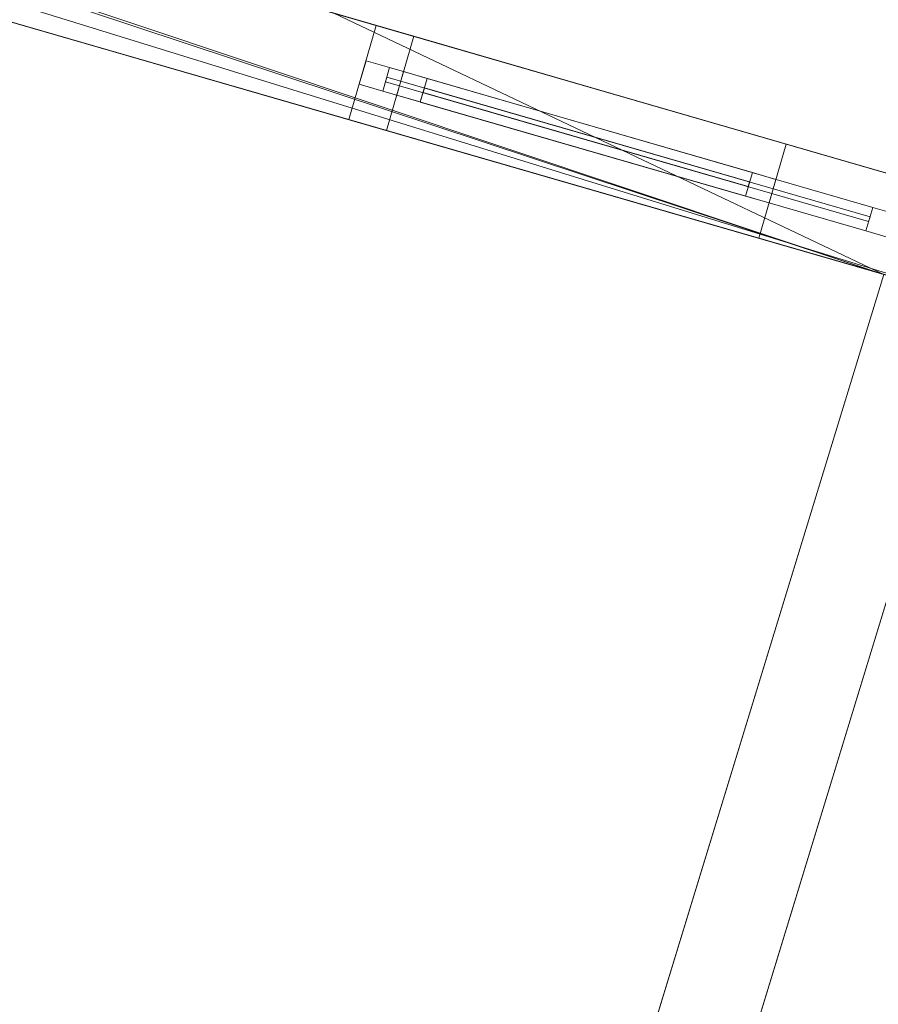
# Model space of a CAD drawing. Header units: millimetres. Extents: x -430348 to -225823, y -86243 to 5084.
# Tile 919 of 1056: x -302572 to -300822, y -70466 to -68459. Entities that reach past the tile are written whole.
import ezdxf

# ---------------------------------------------------------------- set-up
doc = ezdxf.new("R2010")
doc.units = ezdxf.units.MM
for name, color, linetype, lineweight in [('A-GLAZ-CURT', 52, 'Continuous', 9), ('A-GLAZ-CWMG', 51, 'Continuous', 9), ('A-ROOF', 132, 'Continuous', 9), ('A-WALL', 113, 'Continuous', 9)]:
    doc.layers.add(name, color=color, linetype=linetype, lineweight=lineweight)

# ---------------------------------------------------------------- blocks, each defined once
blk = doc.blocks.new('System Panel - Glazed-544108-_3D_ Copy 1')
at = {"layer": 'A-GLAZ-CURT', "transparency": 33554471}
mesh = blk.add_polyface(dxfattribs=at)
corners = [(-512.5, 5), (-512.5, 5, 1240), (512.5, 5, 1240), (512.5, 5)]
mesh.append_faces([[corners[k] for k in face] for face in [(1, 2, 3, 0)]])
mesh = blk.add_polyface(dxfattribs=at)
corners = [(512.5, -5), (-512.5, -5), (-512.5, 5), (512.5, 5)]
mesh.append_faces([[corners[k] for k in face] for face in [(0, 1, 2, 3)]])
mesh = blk.add_polyface(dxfattribs=at)
corners = [(-512.5, -5, 1240), (512.5, -5, 1240), (512.5, 5, 1240), (-512.5, 5, 1240)]
mesh.append_faces([[corners[k] for k in face] for face in [(3, 0, 1, 2)]])
mesh = blk.add_polyface(dxfattribs=at)
corners = [(-512.5, -5), (-512.5, -5, 1240), (-512.5, 5, 1240), (-512.5, 5)]
mesh.append_faces([[corners[k] for k in face] for face in [(0, 1, 2, 3)]])
mesh = blk.add_polyface(dxfattribs=at)
corners = [(512.5, -5, 1240), (512.5, -5), (512.5, 5), (512.5, 5, 1240)]
mesh.append_faces([[corners[k] for k in face] for face in [(0, 1, 2, 3)]])
mesh = blk.add_polyface(dxfattribs=at)
corners = [(-512.5, -5), (512.5, -5), (512.5, -5, 1240), (-512.5, -5, 1240)]
mesh.append_faces([[corners[k] for k in face] for face in [(3, 0, 1, 2)]])
blk = doc.blocks.new('Rectangular Mullion - 50mm x 50mm-531231-_3D_ Copy 1')
at = {"layer": 'A-GLAZ-CWMG'}
mesh = blk.add_polyface(dxfattribs=at)
corners = [(0, 25), (-50, 25), (-50, -25), (0, -25)]
mesh.append_faces([[corners[k] for k in face] for face in [(2, 3, 0, 1)]])
mesh = blk.add_polyface(dxfattribs=at)
corners = [(0, 25, -1025), (0, -25, -1025), (-50, -25, -1025), (-50, 25, -1025)]
mesh.append_faces([[corners[k] for k in face] for face in [(0, 1, 2, 3)]])
mesh = blk.add_polyface(dxfattribs=at)
corners = [(-50, 25), (0, 25), (0, 25, -1025), (-50, 25, -1025)]
mesh.append_faces([[corners[k] for k in face] for face in [(0, 1, 2, 3)]])
mesh = blk.add_polyface(dxfattribs=at)
corners = [(-50, -25), (-50, 25), (-50, 25, -1025), (-50, -25, -1025)]
mesh.append_faces([[corners[k] for k in face] for face in [(0, 1, 2, 3)]])
mesh = blk.add_polyface(dxfattribs=at)
corners = [(0, 25), (0, -25), (0, -25, -1025), (0, 25, -1025)]
mesh.append_faces([[corners[k] for k in face] for face in [(0, 1, 2, 3)]])
mesh = blk.add_polyface(dxfattribs=at)
corners = [(0, -25), (-50, -25), (-50, -25, -1025), (0, -25, -1025)]
mesh.append_faces([[corners[k] for k in face] for face in [(0, 1, 2, 3)]])
blk = doc.blocks.new('Rectangular Mullion - 50mm x 50mm-494511-_3D_ Copy 1')
at = {"layer": 'A-GLAZ-CWMG'}
mesh = blk.add_polyface(dxfattribs=at)
corners = [(0, 25), (-50, 25), (-50, -25), (0, -25)]
mesh.append_faces([[corners[k] for k in face] for face in [(2, 3, 0, 1)]])
mesh = blk.add_polyface(dxfattribs=at)
corners = [(0, 25, -1340), (0, -25, -1340), (-50, -25, -1340), (-50, 25, -1340)]
mesh.append_faces([[corners[k] for k in face] for face in [(0, 1, 2, 3)]])
mesh = blk.add_polyface(dxfattribs=at)
corners = [(-50, 25), (0, 25), (0, 25, -1340), (-50, 25, -1340)]
mesh.append_faces([[corners[k] for k in face] for face in [(3, 0, 1, 2)]])
mesh = blk.add_polyface(dxfattribs=at)
corners = [(-50, -25), (-50, 25), (-50, 25, -1340), (-50, -25, -1340)]
mesh.append_faces([[corners[k] for k in face] for face in [(3, 0, 1, 2)]])
mesh = blk.add_polyface(dxfattribs=at)
corners = [(0, 25), (0, -25), (0, -25, -1340), (0, 25, -1340)]
mesh.append_faces([[corners[k] for k in face] for face in [(3, 0, 1, 2)]])
mesh = blk.add_polyface(dxfattribs=at)
corners = [(0, -25), (-50, -25), (-50, -25, -1340), (0, -25, -1340)]
mesh.append_faces([[corners[k] for k in face] for face in [(3, 0, 1, 2)]])
blk = doc.blocks.new('Rectangular Mullion - 50mm x 50mm-543621-_3D_ Copy 1')
at = {"layer": 'A-GLAZ-CWMG'}
mesh = blk.add_polyface(dxfattribs=at)
corners = [(25, 25), (-25, 25), (-25, -25), (25, -25)]
mesh.append_faces([[corners[k] for k in face] for face in [(2, 3, 0, 1)]])
mesh = blk.add_polyface(dxfattribs=at)
corners = [(25, 25, -1340), (25, -25, -1340), (-25, -25, -1340), (-25, 25, -1340)]
mesh.append_faces([[corners[k] for k in face] for face in [(0, 1, 2, 3)]])
mesh = blk.add_polyface(dxfattribs=at)
corners = [(-25, 25), (25, 25), (25, 25, -1340), (-25, 25, -1340)]
mesh.append_faces([[corners[k] for k in face] for face in [(0, 1, 2, 3)]])
mesh = blk.add_polyface(dxfattribs=at)
corners = [(-25, -25), (-25, 25), (-25, 25, -1340), (-25, -25, -1340)]
mesh.append_faces([[corners[k] for k in face] for face in [(0, 1, 2, 3)]])
mesh = blk.add_polyface(dxfattribs=at)
corners = [(25, 25), (25, -25), (25, -25, -1340), (25, 25, -1340)]
mesh.append_faces([[corners[k] for k in face] for face in [(0, 1, 2, 3)]])
mesh = blk.add_polyface(dxfattribs=at)
corners = [(25, -25), (-25, -25), (-25, -25, -1340), (25, -25, -1340)]
mesh.append_faces([[corners[k] for k in face] for face in [(0, 1, 2, 3)]])
blk = doc.blocks.new('Rectangular Mullion - 50mm x 50mm-531232-_3D_ Copy 1')
at = {"layer": 'A-GLAZ-CWMG'}
mesh = blk.add_polyface(dxfattribs=at)
corners = [(0, 25), (-50, 25), (-50, -25), (0, -25)]
mesh.append_faces([[corners[k] for k in face] for face in [(2, 3, 0, 1)]])
mesh = blk.add_polyface(dxfattribs=at)
corners = [(0, 25, -1025), (0, -25, -1025), (-50, -25, -1025), (-50, 25, -1025)]
mesh.append_faces([[corners[k] for k in face] for face in [(0, 1, 2, 3)]])
mesh = blk.add_polyface(dxfattribs=at)
corners = [(-50, 25), (0, 25), (0, 25, -1025), (-50, 25, -1025)]
mesh.append_faces([[corners[k] for k in face] for face in [(0, 1, 2, 3)]])
mesh = blk.add_polyface(dxfattribs=at)
corners = [(-50, -25), (-50, 25), (-50, 25, -1025), (-50, -25, -1025)]
mesh.append_faces([[corners[k] for k in face] for face in [(0, 1, 2, 3)]])
mesh = blk.add_polyface(dxfattribs=at)
corners = [(0, 25), (0, -25), (0, -25, -1025), (0, 25, -1025)]
mesh.append_faces([[corners[k] for k in face] for face in [(0, 1, 2, 3)]])
mesh = blk.add_polyface(dxfattribs=at)
corners = [(0, -25), (-50, -25), (-50, -25, -1025), (0, -25, -1025)]
mesh.append_faces([[corners[k] for k in face] for face in [(0, 1, 2, 3)]])
blk = doc.blocks.new('System Panel - Door-544056-_3D_ Copy 1')
at = {"layer": 'A-GLAZ-CURT'}
mesh = blk.add_polyface(dxfattribs=at)
corners = [(-345, 5), (-345, 5, 1997.7), (345, 5, 1997.7), (345, 5)]
mesh.append_faces([[corners[k] for k in face] for face in [(2, 3, 0, 1)]])
mesh = blk.add_polyface(dxfattribs=at)
corners = [(345, -5), (-345, -5), (-345, 5), (345, 5)]
mesh.append_faces([[corners[k] for k in face] for face in [(3, 0, 1, 2)]])
mesh = blk.add_polyface(dxfattribs=at)
corners = [(-345, -5, 1997.7), (345, -5, 1997.7), (345, 5, 1997.7), (-345, 5, 1997.7)]
mesh.append_faces([[corners[k] for k in face] for face in [(3, 0, 1, 2)]])
mesh = blk.add_polyface(dxfattribs=at)
corners = [(-345, -5), (-345, -5, 1997.7), (-345, 5, 1997.7), (-345, 5)]
mesh.append_faces([[corners[k] for k in face] for face in [(0, 1, 2, 3)]])
mesh = blk.add_polyface(dxfattribs=at)
corners = [(345, -5, 1997.7), (345, -5), (345, 5), (345, 5, 1997.7)]
mesh.append_faces([[corners[k] for k in face] for face in [(0, 1, 2, 3)]])
mesh = blk.add_polyface(dxfattribs=at)
corners = [(-345, -5), (345, -5), (345, -5, 1997.7), (-345, -5, 1997.7)]
mesh.append_faces([[corners[k] for k in face] for face in [(3, 0, 1, 2)]])
blk = doc.blocks.new('Rectangular Mullion - 50mm x 50mm-544057-_3D_ Copy 1')
at = {"layer": 'A-GLAZ-CWMG'}
mesh = blk.add_polyface(dxfattribs=at)
corners = [(0, 25), (-50, 25), (-50, -25), (0, -25)]
mesh.append_faces([[corners[k] for k in face] for face in [(2, 3, 0, 1)]])
mesh = blk.add_polyface(dxfattribs=at)
corners = [(0, 25, -2097.7), (0, -25, -2097.7), (-50, -25, -2097.7), (-50, 25, -2097.7)]
mesh.append_faces([[corners[k] for k in face] for face in [(0, 1, 2, 3)]])
mesh = blk.add_polyface(dxfattribs=at)
corners = [(-50, 25), (0, 25), (0, 25, -2097.7), (-50, 25, -2097.7)]
mesh.append_faces([[corners[k] for k in face] for face in [(0, 1, 2, 3)]])
mesh = blk.add_polyface(dxfattribs=at)
corners = [(-50, -25), (-50, 25), (-50, 25, -2097.7), (-50, -25, -2097.7)]
mesh.append_faces([[corners[k] for k in face] for face in [(0, 1, 2, 3)]])
mesh = blk.add_polyface(dxfattribs=at)
corners = [(0, 25), (0, -25), (0, -25, -2097.7), (0, 25, -2097.7)]
mesh.append_faces([[corners[k] for k in face] for face in [(0, 1, 2, 3)]])
mesh = blk.add_polyface(dxfattribs=at)
corners = [(0, -25), (-50, -25), (-50, -25, -2097.7), (0, -25, -2097.7)]
mesh.append_faces([[corners[k] for k in face] for face in [(0, 1, 2, 3)]])
blk = doc.blocks.new('Rectangular Mullion - 50mm x 50mm-544054-_3D_ Copy 1')
at = {"layer": 'A-GLAZ-CWMG'}
mesh = blk.add_polyface(dxfattribs=at)
corners = [(0, 25), (-50, 25), (-50, -25), (0, -25)]
mesh.append_faces([[corners[k] for k in face] for face in [(2, 3, 0, 1)]])
mesh = blk.add_polyface(dxfattribs=at)
corners = [(0, 25, -690), (0, -25, -690), (-50, -25, -690), (-50, 25, -690)]
mesh.append_faces([[corners[k] for k in face] for face in [(0, 1, 2, 3)]])
mesh = blk.add_polyface(dxfattribs=at)
corners = [(-50, 25), (0, 25), (0, 25, -690), (-50, 25, -690)]
mesh.append_faces([[corners[k] for k in face] for face in [(0, 1, 2, 3)]])
mesh = blk.add_polyface(dxfattribs=at)
corners = [(-50, -25), (-50, 25), (-50, 25, -690), (-50, -25, -690)]
mesh.append_faces([[corners[k] for k in face] for face in [(0, 1, 2, 3)]])
mesh = blk.add_polyface(dxfattribs=at)
corners = [(0, 25), (0, -25), (0, -25, -690), (0, 25, -690)]
mesh.append_faces([[corners[k] for k in face] for face in [(0, 1, 2, 3)]])
mesh = blk.add_polyface(dxfattribs=at)
corners = [(0, -25), (-50, -25), (-50, -25, -690), (0, -25, -690)]
mesh.append_faces([[corners[k] for k in face] for face in [(0, 1, 2, 3)]])
blk = doc.blocks.new('Rectangular Mullion - 50mm x 50mm-544058-_3D_ Copy 1')
at = {"layer": 'A-GLAZ-CWMG'}
mesh = blk.add_polyface(dxfattribs=at)
corners = [(0, 25), (-50, 25), (-50, -25), (0, -25)]
mesh.append_faces([[corners[k] for k in face] for face in [(2, 3, 0, 1)]])
mesh = blk.add_polyface(dxfattribs=at)
corners = [(0, 25, -2097.7), (0, -25, -2097.7), (-50, -25, -2097.7), (-50, 25, -2097.7)]
mesh.append_faces([[corners[k] for k in face] for face in [(0, 1, 2, 3)]])
mesh = blk.add_polyface(dxfattribs=at)
corners = [(-50, 25), (0, 25), (0, 25, -2097.7), (-50, 25, -2097.7)]
mesh.append_faces([[corners[k] for k in face] for face in [(0, 1, 2, 3)]])
mesh = blk.add_polyface(dxfattribs=at)
corners = [(-50, -25), (-50, 25), (-50, 25, -2097.7), (-50, -25, -2097.7)]
mesh.append_faces([[corners[k] for k in face] for face in [(0, 1, 2, 3)]])
mesh = blk.add_polyface(dxfattribs=at)
corners = [(0, 25), (0, -25), (0, -25, -2097.7), (0, 25, -2097.7)]
mesh.append_faces([[corners[k] for k in face] for face in [(0, 1, 2, 3)]])
mesh = blk.add_polyface(dxfattribs=at)
corners = [(0, -25), (-50, -25), (-50, -25, -2097.7), (0, -25, -2097.7)]
mesh.append_faces([[corners[k] for k in face] for face in [(0, 1, 2, 3)]])
blk = doc.blocks.new('Rectangular Mullion - 50mm x 50mm-544055-_3D_ Copy 1')
at = {"layer": 'A-GLAZ-CWMG'}
mesh = blk.add_polyface(dxfattribs=at)
corners = [(0, 25), (-50, 25), (-50, -25), (0, -25)]
mesh.append_faces([[corners[k] for k in face] for face in [(3, 0, 1, 2)]])
mesh = blk.add_polyface(dxfattribs=at)
corners = [(0, 25, -690), (0, -25, -690), (-50, -25, -690), (-50, 25, -690)]
mesh.append_faces([[corners[k] for k in face] for face in [(3, 0, 1, 2)]])
mesh = blk.add_polyface(dxfattribs=at)
corners = [(-50, 25), (0, 25), (0, 25, -690), (-50, 25, -690)]
mesh.append_faces([[corners[k] for k in face] for face in [(0, 1, 2, 3)]])
mesh = blk.add_polyface(dxfattribs=at)
corners = [(-50, -25), (-50, 25), (-50, 25, -690), (-50, -25, -690)]
mesh.append_faces([[corners[k] for k in face] for face in [(0, 1, 2, 3)]])
mesh = blk.add_polyface(dxfattribs=at)
corners = [(0, 25), (0, -25), (0, -25, -690), (0, 25, -690)]
mesh.append_faces([[corners[k] for k in face] for face in [(0, 1, 2, 3)]])
mesh = blk.add_polyface(dxfattribs=at)
corners = [(0, -25), (-50, -25), (-50, -25, -690), (0, -25, -690)]
mesh.append_faces([[corners[k] for k in face] for face in [(0, 1, 2, 3)]])

msp = doc.modelspace()

# ---------------------------------------------------------------- block references
at = {"layer": 'A-GLAZ-CURT', "transparency": 33554471, "rotation": 163.8583935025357}
msp.add_blockref('System Panel - Glazed-544108-_3D_ Copy 1', (-301332.7, -68723.2, 63320), dxfattribs=at)
at = {"layer": 'A-GLAZ-CURT', "rotation": 163.8583935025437}
msp.add_blockref('System Panel - Door-544056-_3D_ Copy 1', (-301417.2, -68698.7, 60013.6), dxfattribs=at)
at = {"layer": 'A-GLAZ-CWMG', "extrusion": (0, 0, -1)}
for name, p, rotation in [('Rectangular Mullion - 50mm x 50mm-494511-_3D_ Copy 1', (301873.1, -68566.8, -63270), 16.14160649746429), ('Rectangular Mullion - 50mm x 50mm-544058-_3D_ Copy 1', (301796.6, -68588.9, -59963.6), 16.14160649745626), ('Rectangular Mullion - 50mm x 50mm-543621-_3D_ Copy 1', (300816.4, -68872.6, -63270), 16.14160649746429)]:
    msp.add_blockref(name, p, dxfattribs=dict(at, rotation=rotation))
at = {"layer": 'A-GLAZ-CWMG', "extrusion": (-0.960578, 0.278012, 0), "rotation": 90}
for name, p in [('Rectangular Mullion - 50mm x 50mm-531231-_3D_ Copy 1', (149788.1, 64610, 270860.1)), ('Rectangular Mullion - 50mm x 50mm-544054-_3D_ Copy 1', (149788.1, 62061.4, 270780.5))]:
    msp.add_blockref(name, p, dxfattribs=at)
at = {"layer": 'A-GLAZ-CWMG', "extrusion": (0.960578, -0.278012, 0), "rotation": 270}
for name, p in [('Rectangular Mullion - 50mm x 50mm-531232-_3D_ Copy 1', (-149788.1, 63270, -269835.1)), ('Rectangular Mullion - 50mm x 50mm-544055-_3D_ Copy 1', (-149788.1, 59963.6, -270090.5))]:
    msp.add_blockref(name, p, dxfattribs=at)
at = {"layer": 'A-GLAZ-CWMG', "rotation": 343.8583935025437}
msp.add_blockref('Rectangular Mullion - 50mm x 50mm-544057-_3D_ Copy 1', (-301037.7, -68808.6, 62061.4), dxfattribs=at)

# ---------------------------------------------------------------- meshes
at = {"layer": 'A-ROOF'}
mesh = msp.add_polyface(dxfattribs=at)
corners = [(-309266.7, -69545.8, 67142.2), (-311689.8, -65148.8, 64610), (-287963.5, -72015.7, 64610), (-292360.5, -74438.8, 67142.2)]
mesh.append_faces([[corners[k] for k in face] for face in [(1, 2, 3, 0)]])
mesh = msp.add_polyface(dxfattribs=at)
corners = [(-311689.8, -65148.8, 64732.8), (-309266.7, -69545.8, 67265), (-292360.5, -74438.8, 67265), (-287963.5, -72015.7, 64732.8)]
mesh.append_faces([[corners[k] for k in face] for face in [(2, 3, 0, 1)]])
mesh = msp.add_polyface(dxfattribs=at)
corners = [(-311689.8, -65148.8, 64610), (-311689.8, -65148.8, 64732.8), (-287963.5, -72015.7, 64732.8), (-287963.5, -72015.7, 64610)]
mesh.append_faces([[corners[k] for k in face] for face in [(2, 3, 0, 1)]])
mesh = msp.add_polyface(dxfattribs=at)
corners = [(-313663.7, -71968.9, 64610), (-309266.7, -69545.8, 67142.2), (-292360.5, -74438.8, 67142.2), (-289937.4, -78835.8, 64610)]
mesh.append_faces([[corners[k] for k in face] for face in [(3, 0, 1, 2)]])
mesh = msp.add_polyface(dxfattribs=at)
corners = [(-313663.7, -71968.9, 64732.8), (-289937.4, -78835.8, 64732.8), (-292360.5, -74438.8, 67265), (-309266.7, -69545.8, 67265)]
mesh.append_faces([[corners[k] for k in face] for face in [(3, 0, 1, 2)]])
at = {"layer": 'A-WALL'}
mesh = msp.add_polyface(dxfattribs=at)
corners = [(-311285.7, -65946.7, 59055.2), (-311230.1, -65754.6, 59055.2), (-305985.3, -67272.5, 59055.2), (-305793.2, -67328.1, 59055.2), (-305581.9, -67389.3, 59055.2), (-305437.8, -67431, 59055.2), (-302123.8, -68390.1, 59055.2), (-301931.7, -68445.7, 59055.2), (-300563.1, -68841.8, 59055.2), (-300618.7, -69033.9, 59055.2), (-300810.8, -68978.3, 59055.2), (-288762.2, -72257.3, 59055.2), (-288817.8, -72449.4, 59055.2), (-299288.1, -69419, 59055.2), (-299480.2, -69363.4, 59055.2), (-299424.6, -69171.3, 59055.2), (-299232.5, -69226.9, 59055.2), (-294170.2, -70692.1, 59055.2), (-293978.1, -70747.7, 59055.2)]
mesh.append_faces([[corners[k] for k in face] for face in [(2, 0, 1)]], dxfattribs={"vtx0": -1})
mesh.append_faces([[corners[k] for k in face] for face in [(18, 12, 13, 17), (13, 16, 17)]], dxfattribs={"vtx0": -1, "vtx2": -1})
mesh.append_faces([[corners[k] for k in face] for face in [(10, 3, 4, 5)]], dxfattribs={"vtx0": -1, "vtx3": -1})
mesh.append_faces([[corners[k] for k in face] for face in [(11, 12, 18)]], dxfattribs={"vtx1": -1})
mesh.append_faces([[corners[k] for k in face] for face in [(6, 7, 10, 5)]], dxfattribs={"vtx1": -1, "vtx2": -1})
mesh.append_faces([[corners[k] for k in face] for face in [(10, 0, 2, 3)]], dxfattribs={"vtx1": -1, "vtx3": -1})
mesh.append_faces([[corners[k] for k in face] for face in [(8, 9, 10, 7)]], dxfattribs={"vtx2": -1})
mesh.append_faces([[corners[k] for k in face] for face in [(13, 14, 15, 16)]], dxfattribs={"vtx3": -1})
mesh = msp.add_polyface(dxfattribs=at)
corners = [(-288762.2, -72257.3, 64933.9), (-311230.1, -65754.6, 64933.9), (-311273.4, -65904.4, 65045.1), (-311243.4, -65958.9, 65076.6), (-300810.8, -68978.3, 65076.6), (-300618.7, -69033.9, 65076.6), (-299480.2, -69363.4, 65076.6), (-299288.1, -69419, 65076.6), (-288817.8, -72449.4, 65076.6)]
mesh.append_faces([[corners[k] for k in face] for face in [(1, 5, 0)]], dxfattribs={"vtx0": -1, "vtx1": -1})
mesh.append_faces([[corners[k] for k in face] for face in [(6, 7, 0, 5), (4, 5, 1, 3)]], dxfattribs={"vtx1": -1, "vtx2": -1})
mesh.append_faces([[corners[k] for k in face] for face in [(7, 8, 0), (1, 2, 3)]], dxfattribs={"vtx2": -1})
mesh = msp.add_polyface(dxfattribs=at)
corners = [(-311230.1, -65754.6, 64933.9), (-288762.2, -72257.3, 64933.9), (-288762.2, -72257.3, 59055.2), (-293978.1, -70747.7, 59055.2), (-294170.2, -70692.1, 59055.2), (-299232.5, -69226.9, 59055.2), (-299424.6, -69171.3, 59055.2), (-299424.6, -69171.3, 62295.9), (-300563.1, -68841.8, 62295.9), (-300563.1, -68841.8, 59055.2), (-301931.7, -68445.7, 59055.2), (-302123.8, -68390.1, 59055.2), (-305437.8, -67431, 59055.2), (-305581.9, -67389.3, 59055.2), (-305793.2, -67328.1, 59055.2), (-305985.3, -67272.5, 59055.2), (-311230.1, -65754.6, 59055.2), (-291336.5, -71512.2, 63270), (-291336.5, -71512.2, 64610), (-292777.4, -71095.2, 64610), (-292777.4, -71095.2, 63270), (-288973.5, -72196.1, 63270), (-288973.5, -72196.1, 64610), (-289799.6, -71957, 64610), (-289799.6, -71957, 63270), (-288973.5, -72196.1, 59840.9), (-288973.5, -72196.1, 62160.9), (-289799.6, -71957, 62160.9), (-289799.6, -71957, 59840.9), (-290510.4, -71751.3, 60809.3), (-290510.4, -71751.3, 62159.3), (-291375, -71501.1, 62159.3), (-291375, -71501.1, 60809.3), (-292700.6, -71117.4, 60931.6), (-292700.6, -71117.4, 62031.6), (-293565.1, -70867.2, 62031.6), (-293565.1, -70867.2, 60931.6), (-299616.7, -69115.7, 63270), (-299616.7, -69115.7, 64610), (-301845.3, -68470.7, 64610), (-301845.3, -68470.7, 63270), (-303266.9, -68059.3, 63270), (-303266.9, -68059.3, 64610), (-304727, -67636.7, 64610), (-304727, -67636.7, 63270), (-307128.4, -66941.7, 63270), (-307128.4, -66941.7, 64610), (-308569.3, -66524.6, 64610), (-308569.3, -66524.6, 63270), (-310087, -66085.4, 63270), (-310087, -66085.4, 64610), (-310970.7, -65829.6, 64610), (-310970.7, -65829.6, 63270), (-301009.9, -68712.5, 59963.6), (-301009.9, -68712.5, 62061.4), (-301768.8, -68492.9, 62061.4), (-301768.8, -68492.9, 59963.6)]
mesh.append_faces([[corners[k] for k in face] for face in [(16, 48, 15)]], dxfattribs={"vtx0": -1, "vtx1": -1})
mesh.append_faces([[corners[k] for k in face] for face in [(33, 32, 3, 36), (19, 38, 1, 18), (17, 24, 30), (55, 41, 40), (45, 44, 15, 48)]], dxfattribs={"vtx0": -1, "vtx1": -1, "vtx2": -1})
mesh.append_faces([[corners[k] for k in face] for face in [(28, 3, 32, 29), (20, 31, 34, 35), (40, 8, 54, 55), (0, 39, 42, 43), (0, 47, 50, 51)]], dxfattribs={"vtx0": -1, "vtx1": -1, "vtx3": -1})
mesh.append_faces([[corners[k] for k in face] for face in [(2, 25, 26, 1), (32, 33, 34, 31), (26, 24, 21), (18, 23, 24, 17), (31, 20, 17, 30), (35, 19, 20), (10, 56, 53, 9), (8, 40, 37, 7), (47, 49, 50), (0, 51, 52, 16), (16, 52, 49)]], dxfattribs={"vtx0": -1, "vtx2": -1})
mesh.append_faces([[corners[k] for k in face] for face in [(36, 3, 4, 7), (24, 26, 27, 30), (1, 22, 23, 18), (35, 37, 38, 19), (41, 55, 56, 12), (49, 47, 48, 16)]], dxfattribs={"vtx0": -1, "vtx2": -1, "vtx3": -1})
mesh.append_faces([[corners[k] for k in face] for face in [(44, 13, 14, 15)]], dxfattribs={"vtx0": -1, "vtx3": -1})
mesh.append_faces([[corners[k] for k in face] for face in [(11, 12, 56, 10)]], dxfattribs={"vtx1": -1, "vtx2": -1})
mesh.append_faces([[corners[k] for k in face] for face in [(35, 36, 7, 37), (21, 22, 1, 26), (46, 47, 0, 43)]], dxfattribs={"vtx1": -1, "vtx2": -1, "vtx3": -1})
mesh.append_faces([[corners[k] for k in face] for face in [(28, 25, 2, 3), (27, 28, 29, 30), (0, 1, 38, 39), (53, 54, 8, 9), (12, 13, 44, 41), (39, 40, 41, 42), (45, 46, 43, 44)]], dxfattribs={"vtx1": -1, "vtx3": -1})
mesh.append_faces([[corners[k] for k in face] for face in [(5, 6, 7, 4)]], dxfattribs={"vtx2": -1})
mesh = msp.add_polyface(dxfattribs=at)
corners = [(-311285.7, -65946.7, 65045.1), (-311285.7, -65946.7, 59055.2), (-300810.8, -68978.3, 59055.2), (-300618.7, -69033.9, 59055.2), (-300618.7, -69033.9, 62295.9), (-299480.2, -69363.4, 62295.9), (-299480.2, -69363.4, 59055.2), (-299288.1, -69419, 59055.2), (-288817.8, -72449.4, 59055.2), (-288817.8, -72449.4, 65076.6), (-299288.1, -69419, 65076.6), (-299480.2, -69363.4, 65076.6), (-300618.7, -69033.9, 65076.6), (-300810.8, -68978.3, 65076.6), (-311243.4, -65958.9, 65076.6), (-291392.1, -71704.3, 64610), (-291392.1, -71704.3, 63270), (-292833, -71287.3, 63270), (-292833, -71287.3, 64610), (-289029.1, -72388.2, 64610), (-289029.1, -72388.2, 63270), (-289855.2, -72149.1, 63270), (-289855.2, -72149.1, 64610), (-289029.1, -72388.2, 62160.9), (-289029.1, -72388.2, 59840.9), (-289855.2, -72149.1, 59840.9), (-289855.2, -72149.1, 62160.9), (-290566, -71943.4, 62159.3), (-290566, -71943.4, 60809.3), (-291430.6, -71693.2, 60809.3), (-291430.6, -71693.2, 62159.3), (-292756.2, -71309.5, 62031.6), (-292756.2, -71309.5, 60931.6), (-293620.7, -71059.3, 60931.6), (-293620.7, -71059.3, 62031.6), (-299672.3, -69307.8, 64610), (-299672.3, -69307.8, 63270), (-301900.9, -68662.8, 63270), (-301900.9, -68662.8, 64610), (-303322.5, -68251.4, 64610), (-303322.5, -68251.4, 63270), (-304782.6, -67828.8, 63270), (-304782.6, -67828.8, 64610), (-307184, -67133.8, 64610), (-307184, -67133.8, 63270), (-308624.9, -66716.8, 63270), (-308624.9, -66716.8, 64610), (-310142.6, -66277.5, 64610), (-310142.6, -66277.5, 63270), (-311026.3, -66021.7, 63270), (-311026.3, -66021.7, 64610), (-301065.5, -68904.6, 62061.4), (-301065.5, -68904.6, 59963.6), (-301824.4, -68685, 59963.6), (-301824.4, -68685, 62061.4)]
mesh.append_faces([[corners[k] for k in face] for face in [(7, 5, 6)]], dxfattribs={"vtx0": -1})
mesh.append_faces([[corners[k] for k in face] for face in [(5, 36, 4), (49, 1, 48), (25, 8, 24), (29, 25, 28)]], dxfattribs={"vtx0": -1, "vtx1": -1})
mesh.append_faces([[corners[k] for k in face] for face in [(41, 44, 53, 40), (37, 51, 4, 36), (25, 33, 8), (10, 36, 34), (20, 23, 9, 19)]], dxfattribs={"vtx0": -1, "vtx1": -1, "vtx2": -1})
mesh.append_faces([[corners[k] for k in face] for face in [(27, 26, 21, 16)]], dxfattribs={"vtx0": -1, "vtx1": -1, "vtx2": -1, "vtx3": -1})
mesh.append_faces([[corners[k] for k in face] for face in [(53, 44, 1, 2), (14, 47, 46, 43), (13, 39, 38, 35), (13, 43, 42, 39), (9, 15, 22, 19)]], dxfattribs={"vtx0": -1, "vtx1": -1, "vtx3": -1})
mesh.append_faces([[corners[k] for k in face] for face in [(44, 41, 42, 43), (40, 37, 38, 39), (37, 54, 51), (48, 45, 46, 47), (43, 13, 14), (26, 27, 28, 25), (23, 20, 21, 26)]], dxfattribs={"vtx0": -1, "vtx2": -1})
mesh.append_faces([[corners[k] for k in face] for face in [(40, 53, 54, 37), (1, 44, 45, 48), (17, 34, 31, 30), (5, 33, 34, 36), (34, 17, 18, 10)]], dxfattribs={"vtx0": -1, "vtx2": -1, "vtx3": -1})
mesh.append_faces([[corners[k] for k in face] for face in [(52, 2, 3, 4)]], dxfattribs={"vtx0": -1, "vtx3": -1})
mesh.append_faces([[corners[k] for k in face] for face in [(51, 52, 4), (52, 53, 2), (12, 13, 35, 11)]], dxfattribs={"vtx1": -1, "vtx2": -1})
mesh.append_faces([[corners[k] for k in face] for face in [(7, 8, 33, 5), (32, 33, 25, 29)]], dxfattribs={"vtx1": -1, "vtx2": -1, "vtx3": -1})
mesh.append_faces([[corners[k] for k in face] for face in [(14, 0, 50, 47), (49, 50, 0, 1), (29, 30, 31, 32), (23, 24, 8, 9), (30, 27, 16, 17), (10, 11, 35, 36), (9, 10, 18, 15), (15, 16, 21, 22)]], dxfattribs={"vtx1": -1, "vtx3": -1})
mesh = msp.add_polyface(dxfattribs=at)
corners = [(-299616.7, -69115.7, 64610), (-299672.3, -69307.8, 64610), (-301900.9, -68662.8, 64610), (-301845.3, -68470.7, 64610)]
mesh.append_faces([[corners[k] for k in face] for face in [(1, 2, 3, 0)]])
mesh = msp.add_polyface(dxfattribs=at)
corners = [(-301845.3, -68470.7, 64610), (-301900.9, -68662.8, 64610), (-301900.9, -68662.8, 63270), (-301845.3, -68470.7, 63270)]
mesh.append_faces([[corners[k] for k in face] for face in [(0, 1, 2, 3)]])
mesh = msp.add_polyface(dxfattribs=at)
corners = [(-299672.3, -69307.8, 63270), (-299616.7, -69115.7, 63270), (-301845.3, -68470.7, 63270), (-301900.9, -68662.8, 63270)]
mesh.append_faces([[corners[k] for k in face] for face in [(2, 3, 0, 1)]])
mesh = msp.add_polyface(dxfattribs=at)
corners = [(-301009.9, -68712.5, 62061.4), (-301065.5, -68904.6, 62061.4), (-301824.4, -68685, 62061.4), (-301768.8, -68492.9, 62061.4)]
mesh.append_faces([[corners[k] for k in face] for face in [(1, 2, 3, 0)]])
mesh = msp.add_polyface(dxfattribs=at)
corners = [(-301768.8, -68492.9, 62061.4), (-301824.4, -68685, 62061.4), (-301824.4, -68685, 59963.6), (-301768.8, -68492.9, 59963.6)]
mesh.append_faces([[corners[k] for k in face] for face in [(1, 2, 3, 0)]])
mesh = msp.add_polyface(dxfattribs=at)
corners = [(-301065.5, -68904.6, 59963.6), (-301009.9, -68712.5, 59963.6), (-301768.8, -68492.9, 59963.6), (-301824.4, -68685, 59963.6)]
mesh.append_faces([[corners[k] for k in face] for face in [(3, 0, 1, 2)]])
mesh = msp.add_polyface(dxfattribs=at)
corners = [(-301009.9, -68712.5, 59963.6), (-301065.5, -68904.6, 59963.6), (-301065.5, -68904.6, 62061.4), (-301009.9, -68712.5, 62061.4)]
mesh.append_faces([[corners[k] for k in face] for face in [(0, 1, 2, 3)]])
mesh = msp.add_polyface(dxfattribs=at)
corners = [(-300810.8, -68978.3, 59055.2), (-302506.8, -74525.6, 59055.2), (-302506.8, -74525.6, 65070.7), (-301657.6, -71748, 67142.2), (-300810.8, -68978.3, 65076.6), (-302120.8, -73263.2, 61815), (-302120.8, -73263.2, 60815), (-301886.9, -72498.2, 60815), (-301886.9, -72498.2, 61815)]
mesh.append_faces([[corners[k] for k in face] for face in [(5, 2, 8)]], dxfattribs={"vtx0": -1, "vtx1": -1})
mesh.append_faces([[corners[k] for k in face] for face in [(8, 4, 0, 7), (1, 6, 7, 0)]], dxfattribs={"vtx0": -1, "vtx2": -1})
mesh.append_faces([[corners[k] for k in face] for face in [(3, 4, 8, 2)]], dxfattribs={"vtx1": -1, "vtx2": -1})
mesh.append_faces([[corners[k] for k in face] for face in [(5, 6, 1, 2)]], dxfattribs={"vtx1": -1, "vtx3": -1})
mesh = msp.add_polyface(dxfattribs=at)
corners = [(-302506.8, -74525.6, 59055.2), (-300810.8, -68978.3, 59055.2), (-300618.7, -69033.9, 59055.2), (-302314.6, -74581.2, 59055.2)]
mesh.append_faces([[corners[k] for k in face] for face in [(3, 0, 1, 2)]])
mesh = msp.add_polyface(dxfattribs=at)
corners = [(-300618.7, -69033.9, 65076.6), (-300810.8, -68978.3, 65076.6), (-301657.6, -71748, 67142.2), (-301465.4, -71803.6, 67142.2)]
mesh.append_faces([[corners[k] for k in face] for face in [(3, 0, 1, 2)]])
mesh = msp.add_polyface(dxfattribs=at)
corners = [(-302314.6, -74581.2, 59055.2), (-300618.7, -69033.9, 59055.2), (-300618.7, -69033.9, 65076.6), (-301465.4, -71803.6, 67142.2), (-302314.6, -74581.2, 65070.7), (-301929.6, -73321.7, 60815), (-301929.6, -73321.7, 61815), (-301695.7, -72556.7, 61815), (-301695.7, -72556.7, 60815)]
mesh.append_faces([[corners[k] for k in face] for face in [(8, 1, 7)]], dxfattribs={"vtx0": -1, "vtx1": -1})
mesh.append_faces([[corners[k] for k in face] for face in [(0, 5, 6, 4), (4, 6, 7, 3)]], dxfattribs={"vtx0": -1, "vtx2": -1})
mesh.append_faces([[corners[k] for k in face] for face in [(2, 3, 7, 1)]], dxfattribs={"vtx1": -1, "vtx2": -1})
mesh.append_faces([[corners[k] for k in face] for face in [(8, 5, 0, 1)]], dxfattribs={"vtx1": -1, "vtx3": -1})
mesh = msp.add_polyface(dxfattribs=at)
corners = [(-299480.2, -69363.4, 59055.2), (-301092.7, -74934.8, 59055.2), (-301092.7, -74934.8, 62185.4), (-301092.7, -74934.8, 65070.7), (-300285.3, -72145.2, 67142.2), (-299480.2, -69363.4, 65076.6), (-299480.2, -69363.4, 62295.9)]
mesh.append_faces([[corners[k] for k in face] for face in [(2, 6, 0, 1)]], dxfattribs={"vtx0": -1})
mesh.append_faces([[corners[k] for k in face] for face in [(3, 5, 6, 2)]], dxfattribs={"vtx0": -1, "vtx2": -1})
mesh.append_faces([[corners[k] for k in face] for face in [(4, 5, 3)]], dxfattribs={"vtx1": -1})
mesh = msp.add_polyface(dxfattribs=at)
corners = [(-301092.7, -74934.8, 59055.2), (-299480.2, -69363.4, 59055.2), (-299288.1, -69419, 59055.2), (-300900.6, -74990.4, 59055.2)]
mesh.append_faces([[corners[k] for k in face] for face in [(0, 1, 2, 3)]])
mesh = msp.add_polyface(dxfattribs=at)
corners = [(-299288.1, -69419, 59055.2), (-299288.1, -69419, 65076.6), (-300093.2, -72200.8, 67142.2), (-300900.6, -74990.4, 65070.7), (-300900.6, -74990.4, 59055.2)]
mesh.append_faces([[corners[k] for k in face] for face in [(3, 4, 0), (1, 2, 3, 0)]], dxfattribs={"vtx2": -1})

doc.saveas('drawing.dxf')
